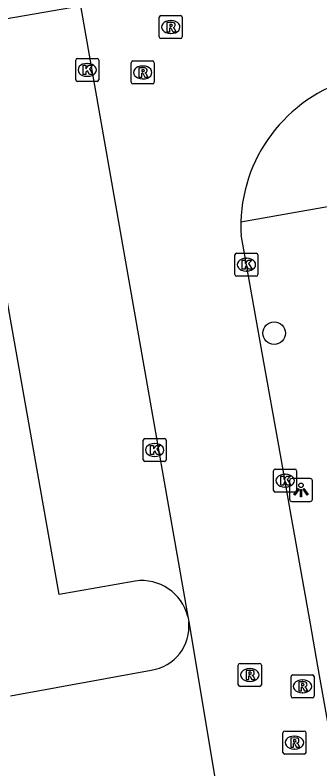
# Model space of a CAD drawing. Extents: x 157793 to 159380, y 380882 to 382313.
# Drawn here: x 158437.69 to 158450.93, y 381340.6 to 381373.42 of the extents above; entities that cross this region are included whole.
import ezdxf

# ---------------------------------------------------------------- set-up
doc = ezdxf.new("R2010")
doc.units = 0
for name, color, linetype in [('IMGEO_Boom', 7, 'Continuous'), ('IMGEO_Kolk', 7, 'Continuous'), ('IMGEO_Lichtpunt', 7, 'Continuous'), ('IMGEO_Rijbaan_lokaal_open', 7, 'Continuous'), ('IMGEO_Rioolput', 7, 'Continuous'), ('IMGEO_Voetpad_open', 7, 'Continuous')]:
    doc.layers.add(name, color=color, linetype=linetype)

msp = doc.modelspace()

# ---------------------------------------------------------------- linework, layer by layer
at = {"layer": 'IMGEO_Boom'}
msp.add_circle((158448.947, 381359.574), 0.489, dxfattribs=at)
at = {"layer": 'IMGEO_Kolk'}
for p, q in [((158440.327, 381370.605), (158440.327, 381371.457)), ((158440.402, 381371.531), (158441.254, 381371.531)), ((158441.328, 381371.457), (158441.328, 381370.605)), ((158440.815, 381371.311), (158440.84, 381371.311)), ((158441.254, 381370.531), (158440.402, 381370.531)), ((158440.838, 381370.751), (158440.813, 381370.751)), ((158447.241, 381362.125), (158447.241, 381362.977)), ((158447.316, 381363.051), (158448.168, 381363.051)), ((158448.242, 381362.977), (158448.242, 381362.125)), ((158447.729, 381362.831), (158447.754, 381362.831)), ((158447.752, 381362.271), (158447.727, 381362.271)), ((158448.168, 381362.051), (158447.316, 381362.051)), ((158443.255, 381354.061), (158443.255, 381354.913)), ((158443.33, 381354.987), (158444.182, 381354.987)), ((158443.743, 381354.767), (158443.768, 381354.767)), ((158444.256, 381354.913), (158444.256, 381354.061)), ((158443.766, 381354.207), (158443.741, 381354.207)), ((158444.182, 381353.987), (158443.33, 381353.987)), ((158448.922, 381352.727), (158448.922, 381353.579)), ((158448.997, 381353.653), (158449.849, 381353.653)), ((158449.41, 381353.433), (158449.435, 381353.433)), ((158449.923, 381353.579), (158449.923, 381352.727)), ((158449.433, 381352.873), (158449.408, 381352.873)), ((158449.849, 381352.653), (158448.997, 381352.653))]:
    msp.add_line(p, q, dxfattribs=at)
for points in [[(158440.327, 381370.605), (158440.327, 381371.457)], [(158440.402, 381371.531), (158441.254, 381371.531)], [(158441.328, 381371.457), (158441.328, 381370.605)], [(158440.648, 381371.231), (158440.771, 381371.231), (158440.771, 381371.08), (158440.901, 381371.231), (158441.065, 381371.231), (158440.919, 381371.08), (158441.072, 381370.831), (158440.92, 381370.831), (158440.835, 381370.995), (158440.771, 381370.928), (158440.771, 381370.831), (158440.648, 381370.831), (158440.648, 381371.231)], [(158441.254, 381370.531), (158440.402, 381370.531)], [(158447.241, 381362.125), (158447.241, 381362.977)], [(158447.316, 381363.051), (158448.168, 381363.051)], [(158448.242, 381362.977), (158448.242, 381362.125)], [(158447.562, 381362.751), (158447.685, 381362.751), (158447.685, 381362.6), (158447.815, 381362.751), (158447.979, 381362.751), (158447.833, 381362.6), (158447.986, 381362.351), (158447.834, 381362.351), (158447.749, 381362.515), (158447.685, 381362.448), (158447.685, 381362.351), (158447.562, 381362.351), (158447.562, 381362.751)], [(158448.168, 381362.051), (158447.316, 381362.051)], [(158443.255, 381354.061), (158443.255, 381354.913)], [(158443.33, 381354.987), (158444.182, 381354.987)], [(158444.256, 381354.913), (158444.256, 381354.061)], [(158443.576, 381354.687), (158443.699, 381354.687), (158443.699, 381354.536), (158443.829, 381354.687), (158443.993, 381354.687), (158443.847, 381354.536), (158444, 381354.287), (158443.848, 381354.287), (158443.763, 381354.451), (158443.699, 381354.384), (158443.699, 381354.287), (158443.576, 381354.287), (158443.576, 381354.687)], [(158444.182, 381353.987), (158443.33, 381353.987)], [(158448.922, 381352.727), (158448.922, 381353.579)], [(158448.997, 381353.653), (158449.849, 381353.653)], [(158449.923, 381353.579), (158449.923, 381352.727)], [(158449.243, 381353.353), (158449.366, 381353.353), (158449.366, 381353.202), (158449.496, 381353.353), (158449.66, 381353.353), (158449.514, 381353.202), (158449.667, 381352.953), (158449.515, 381352.953), (158449.43, 381353.117), (158449.366, 381353.05), (158449.366, 381352.953), (158449.243, 381352.953), (158449.243, 381353.353)], [(158449.849, 381352.653), (158448.997, 381352.653)]]:
    msp.add_lwpolyline(points, dxfattribs=at)
for centre, start, end in [((158440.404, 381371.455), 91.552, 178.448), ((158440.404, 381371.455), 91.552, 178.448), ((158441.252, 381371.455), 1.552, 88.448), ((158441.252, 381371.455), 1.552, 88.448), ((158440.404, 381370.607), 181.552, 268.448), ((158440.404, 381370.607), 181.552, 268.448), ((158441.252, 381370.607), 271.552, 358.448), ((158441.252, 381370.607), 271.552, 358.448), ((158447.318, 381362.975), 91.552, 178.448), ((158447.318, 381362.975), 91.552, 178.448), ((158448.166, 381362.975), 1.552, 88.448), ((158448.166, 381362.975), 1.552, 88.448), ((158447.318, 381362.127), 181.552, 268.448), ((158447.318, 381362.127), 181.552, 268.448), ((158448.166, 381362.127), 271.552, 358.448), ((158448.166, 381362.127), 271.552, 358.448), ((158443.332, 381354.911), 91.552, 178.448), ((158443.332, 381354.911), 91.552, 178.448), ((158444.18, 381354.911), 1.552, 88.448), ((158444.18, 381354.911), 1.552, 88.448), ((158443.332, 381354.063), 181.552, 268.448), ((158443.332, 381354.063), 181.552, 268.448), ((158444.18, 381354.063), 271.552, 358.448), ((158444.18, 381354.063), 271.552, 358.448), ((158448.999, 381353.577), 91.552, 178.448), ((158448.999, 381353.577), 91.552, 178.448), ((158449.847, 381353.577), 1.552, 88.448), ((158449.847, 381353.577), 1.552, 88.448), ((158448.999, 381352.729), 181.552, 268.448), ((158448.999, 381352.729), 181.552, 268.448), ((158449.847, 381352.729), 271.552, 358.448), ((158449.847, 381352.729), 271.552, 358.448)]:
    msp.add_arc(centre, 0.0765, start, end, dxfattribs=at)
for centre, major_axis, ratio, start_param, end_param in [((158440.814, 381371.031), (-0.387, 0.002), 0.722429, 4.712389, 7.853982), ((158440.839, 381371.031), (-0.39, 0.002), 0.717154, 1.570796, 4.712389), ((158447.728, 381362.551), (-0.387, 0.002), 0.722429, 4.712389, 7.853982), ((158447.753, 381362.551), (-0.39, 0.002), 0.717154, 1.570796, 4.712389), ((158443.742, 381354.487), (-0.387, 0.002), 0.722429, 4.712389, 7.853982), ((158443.767, 381354.487), (-0.39, 0.002), 0.717154, 1.570796, 4.712389), ((158449.409, 381353.153), (-0.387, 0.002), 0.722429, 4.712389, 7.853982), ((158449.434, 381353.153), (-0.39, 0.002), 0.717154, 1.570796, 4.712389)]:
    msp.add_ellipse(centre, major_axis=major_axis, ratio=ratio, start_param=start_param, end_param=end_param, dxfattribs=at)
at = {"layer": 'IMGEO_Lichtpunt'}
for p, q in [((158449.616, 381353.149), (158449.616, 381352.342)), ((158449.616, 381353.149), (158449.616, 381352.342)), ((158450.518, 381353.244), (158449.71, 381353.244)), ((158450.518, 381353.244), (158449.71, 381353.244)), ((158450.612, 381352.342), (158450.612, 381353.149)), ((158450.612, 381352.342), (158450.612, 381353.149)), ((158449.71, 381352.248), (158450.518, 381352.248)), ((158449.71, 381352.248), (158450.518, 381352.248))]:
    msp.add_line(p, q, dxfattribs=at)
for points in [[(158449.99, 381352.813), (158450.029, 381352.785), (158449.841, 381352.523), (158449.803, 381352.55), (158449.99, 381352.813)], [(158450.092, 381352.765), (158450.139, 381352.765), (158450.139, 381352.443), (158450.092, 381352.443), (158450.092, 381352.765)], [(158450.202, 381352.785), (158450.24, 381352.812), (158450.427, 381352.55), (158450.388, 381352.522), (158450.202, 381352.785)]]:
    msp.add_lwpolyline(points, dxfattribs=at)
msp.add_circle((158450.115, 381352.947), 0.0994, dxfattribs=at)
for centre, start, end in [((158449.71, 381353.149), 90, 180), ((158449.71, 381353.149), 90, 180), ((158450.518, 381353.149), 0, 90), ((158450.518, 381353.149), 0, 90), ((158449.71, 381352.342), 180, 270), ((158449.71, 381352.342), 180, 270), ((158450.518, 381352.342), 270, 0), ((158450.518, 381352.342), 270, 360)]:
    msp.add_arc(centre, 0.0946, start, end, dxfattribs=at)
at = {"layer": 'IMGEO_Rijbaan_lokaal_open'}
for points in [[(158440.528, 381373.814), (158445.193, 381347.236)], [(158452.57, 381335.311), (158451.692, 381340.294), (158450.847, 381345.084), (158450.524, 381346.918), (158449.648, 381351.886), (158449.222, 381354.283), (158448.428, 381358.713), (158447.508, 381363.857)], [(158445.193, 381347.236), (158445.222, 381347.098), (158445.233, 381347.012)], [(158445.233, 381347.012), (158446.688, 381338.314)], [(158437.487, 381343.779), (158443.603, 381344.906)]]:
    msp.add_lwpolyline(points, dxfattribs=at)
for centre, radius, start, end in [((158454.152, 381364.231), 6.654, 103.2722, 178.3934), ((158454.051, 381364.231), 6.554, 178.3638, 183.2702), ((158443.332, 381346.799), 1.913, 278.1395, 6.3823)]:
    msp.add_arc(centre, radius, start, end, dxfattribs=at)
at = {"layer": 'IMGEO_Rioolput'}
for p, q in [((158443.953, 381372.469), (158443.953, 381373.321)), ((158444.028, 381373.395), (158444.88, 381373.395)), ((158444.441, 381373.175), (158444.466, 381373.175)), ((158444.954, 381373.321), (158444.954, 381372.469)), ((158444.464, 381372.615), (158444.439, 381372.615)), ((158444.88, 381372.395), (158444.028, 381372.395)), ((158442.735, 381370.494), (158442.735, 381371.346)), ((158442.81, 381371.42), (158443.662, 381371.42)), ((158443.223, 381371.2), (158443.248, 381371.2)), ((158443.736, 381371.346), (158443.736, 381370.494)), ((158443.246, 381370.64), (158443.221, 381370.64)), ((158443.662, 381370.42), (158442.81, 381370.42)), ((158447.389, 381344.269), (158447.389, 381345.121)), ((158447.464, 381345.195), (158448.316, 381345.195)), ((158447.877, 381344.975), (158447.902, 381344.975)), ((158448.39, 381345.121), (158448.39, 381344.269)), ((158449.679, 381343.771), (158449.679, 381344.623)), ((158449.754, 381344.697), (158450.606, 381344.697)), ((158450.68, 381344.623), (158450.68, 381343.771)), ((158447.9, 381344.415), (158447.875, 381344.415)), ((158450.167, 381344.477), (158450.192, 381344.477)), ((158448.316, 381344.195), (158447.464, 381344.195)), ((158450.19, 381343.917), (158450.165, 381343.917)), ((158450.606, 381343.697), (158449.754, 381343.697)), ((158449.329, 381341.325), (158449.329, 381342.177)), ((158449.404, 381342.251), (158450.256, 381342.251)), ((158449.817, 381342.031), (158449.842, 381342.031)), ((158450.33, 381342.177), (158450.33, 381341.325)), ((158449.84, 381341.471), (158449.815, 381341.471)), ((158450.256, 381341.251), (158449.404, 381341.251))]:
    msp.add_line(p, q, dxfattribs=at)
for points in [[(158443.953, 381372.469), (158443.953, 381373.321)], [(158444.028, 381373.395), (158444.88, 381373.395)], [(158444.954, 381373.321), (158444.954, 381372.469)], [(158444.542, 381373.093), (158444.29, 381373.095), (158444.29, 381372.695)], [(158444.29, 381372.695), (158444.414, 381372.695), (158444.414, 381372.857), (158444.425, 381372.857)], [(158444.468, 381373.014), (158444.414, 381373.014), (158444.414, 381372.933)], [(158444.414, 381372.933), (158444.466, 381372.933)], [(158444.472, 381372.828), (158444.543, 381372.695), (158444.683, 381372.695), (158444.618, 381372.821)], [(158444.88, 381372.395), (158444.028, 381372.395)], [(158442.735, 381370.494), (158442.735, 381371.346)], [(158442.81, 381371.42), (158443.662, 381371.42)], [(158443.736, 381371.346), (158443.736, 381370.494)], [(158443.324, 381371.118), (158443.072, 381371.12), (158443.072, 381370.72)], [(158443.072, 381370.72), (158443.196, 381370.72), (158443.196, 381370.882), (158443.207, 381370.882)], [(158443.25, 381371.039), (158443.196, 381371.039), (158443.196, 381370.958)], [(158443.196, 381370.958), (158443.248, 381370.958)], [(158443.254, 381370.853), (158443.325, 381370.72), (158443.465, 381370.72), (158443.4, 381370.846)], [(158443.662, 381370.42), (158442.81, 381370.42)], [(158447.389, 381344.269), (158447.389, 381345.121)], [(158447.464, 381345.195), (158448.316, 381345.195)], [(158447.978, 381344.893), (158447.726, 381344.895), (158447.726, 381344.495)], [(158448.39, 381345.121), (158448.39, 381344.269)], [(158447.726, 381344.495), (158447.85, 381344.495), (158447.85, 381344.657), (158447.861, 381344.657)], [(158447.904, 381344.814), (158447.85, 381344.814), (158447.85, 381344.733)], [(158447.85, 381344.733), (158447.902, 381344.733)], [(158447.908, 381344.628), (158447.979, 381344.495), (158448.119, 381344.495), (158448.054, 381344.621)], [(158449.679, 381343.771), (158449.679, 381344.623)], [(158449.754, 381344.697), (158450.606, 381344.697)], [(158450.68, 381344.623), (158450.68, 381343.771)], [(158450.268, 381344.395), (158450.016, 381344.397), (158450.016, 381343.997)], [(158450.194, 381344.316), (158450.14, 381344.316), (158450.14, 381344.235)], [(158450.14, 381344.235), (158450.192, 381344.235)], [(158448.316, 381344.195), (158447.464, 381344.195)], [(158450.016, 381343.997), (158450.14, 381343.997), (158450.14, 381344.159), (158450.151, 381344.159)], [(158450.198, 381344.13), (158450.269, 381343.997), (158450.409, 381343.997), (158450.344, 381344.123)], [(158450.606, 381343.697), (158449.754, 381343.697)], [(158449.329, 381341.325), (158449.329, 381342.177)], [(158449.404, 381342.251), (158450.256, 381342.251)], [(158449.918, 381341.949), (158449.666, 381341.951), (158449.666, 381341.551)], [(158450.33, 381342.177), (158450.33, 381341.325)], [(158449.666, 381341.551), (158449.79, 381341.551), (158449.79, 381341.713), (158449.801, 381341.713)], [(158449.844, 381341.87), (158449.79, 381341.87), (158449.79, 381341.789)], [(158449.79, 381341.789), (158449.842, 381341.789)], [(158449.848, 381341.684), (158449.919, 381341.551), (158450.059, 381341.551), (158449.994, 381341.677)], [(158450.256, 381341.251), (158449.404, 381341.251)]]:
    msp.add_lwpolyline(points, dxfattribs=at)
for centre, radius, start, end in [((158444.03, 381373.319), 0.0765, 91.552, 178.448), ((158444.03, 381373.319), 0.0765, 91.552, 178.448), ((158444.878, 381373.319), 0.0765, 1.552, 88.448), ((158444.878, 381373.319), 0.0765, 1.552, 88.448), ((158444.424, 381372.804), 0.0533, 26.0293, 88.6989), ((158444.45, 381373.122), 0.19, 274.7715, 282.9687), ((158444.474, 381372.918), 0.0964, 77.0061, 93.1865), ((158444.488, 381372.975), 0.0378, 276.6634, 79.6772), ((158444.541, 381372.983), 0.109, 350.3612, 89.416), ((158444.539, 381372.983), 0.112, 277.5842, 350.9817), ((158444.523, 381372.768), 0.108, 29.5134, 73.7905), ((158444.03, 381372.471), 0.0765, 181.552, 268.448), ((158444.03, 381372.471), 0.0765, 181.552, 268.448), ((158444.878, 381372.471), 0.0765, 271.552, 358.448), ((158444.878, 381372.471), 0.0765, 271.552, 358.448), ((158442.812, 381371.344), 0.0765, 91.552, 178.448), ((158442.812, 381371.344), 0.0765, 91.552, 178.448), ((158443.66, 381371.344), 0.0765, 1.552, 88.448), ((158443.66, 381371.344), 0.0765, 1.552, 88.448), ((158443.206, 381370.829), 0.0533, 26.0293, 88.6989), ((158443.232, 381371.147), 0.19, 274.7715, 282.9687), ((158443.256, 381370.943), 0.0964, 77.0061, 93.1865), ((158443.27, 381371), 0.0378, 276.6634, 79.6772), ((158443.323, 381371.008), 0.109, 350.3612, 89.416), ((158443.321, 381371.008), 0.112, 277.5842, 350.9817), ((158443.305, 381370.793), 0.108, 29.5134, 73.7905), ((158442.812, 381370.496), 0.0765, 181.552, 268.448), ((158442.812, 381370.496), 0.0765, 181.552, 268.448), ((158443.66, 381370.496), 0.0765, 271.552, 358.448), ((158443.66, 381370.496), 0.0765, 271.552, 358.448), ((158447.466, 381345.119), 0.0765, 91.552, 178.448), ((158447.466, 381345.119), 0.0765, 91.552, 178.448), ((158447.977, 381344.783), 0.109, 350.3612, 89.416), ((158448.314, 381345.119), 0.0765, 1.552, 88.448), ((158448.314, 381345.119), 0.0765, 1.552, 88.448), ((158447.86, 381344.604), 0.0533, 26.0293, 88.6989), ((158447.886, 381344.922), 0.19, 274.7715, 282.9687), ((158447.91, 381344.718), 0.0964, 77.0061, 93.1865), ((158447.924, 381344.775), 0.0378, 276.6634, 79.6772), ((158447.975, 381344.783), 0.112, 277.5842, 350.9817), ((158447.959, 381344.568), 0.108, 29.5134, 73.7905), ((158449.756, 381344.621), 0.0765, 91.552, 178.448), ((158449.756, 381344.621), 0.0765, 91.552, 178.448), ((158450.604, 381344.621), 0.0765, 1.552, 88.448), ((158450.604, 381344.621), 0.0765, 1.552, 88.448), ((158447.466, 381344.271), 0.0765, 181.552, 268.448), ((158447.466, 381344.271), 0.0765, 181.552, 268.448), ((158448.314, 381344.271), 0.0765, 271.552, 358.448), ((158448.314, 381344.271), 0.0765, 271.552, 358.448), ((158450.176, 381344.424), 0.19, 274.7715, 282.9687), ((158450.2, 381344.22), 0.0964, 77.0061, 93.1865), ((158450.214, 381344.277), 0.0378, 276.6634, 79.6772), ((158450.267, 381344.285), 0.109, 350.3612, 89.416), ((158450.265, 381344.285), 0.112, 277.5842, 350.9817), ((158450.15, 381344.106), 0.0533, 26.0293, 88.6989), ((158450.249, 381344.07), 0.108, 29.5134, 73.7905), ((158449.756, 381343.773), 0.0765, 181.552, 268.448), ((158449.756, 381343.773), 0.0765, 181.552, 268.448), ((158450.604, 381343.773), 0.0765, 271.552, 358.448), ((158450.604, 381343.773), 0.0765, 271.552, 358.448), ((158449.406, 381342.175), 0.0765, 91.552, 178.448), ((158449.406, 381342.175), 0.0765, 91.552, 178.448), ((158449.917, 381341.839), 0.109, 350.3612, 89.416), ((158450.254, 381342.175), 0.0765, 1.552, 88.448), ((158450.254, 381342.175), 0.0765, 1.552, 88.448), ((158449.8, 381341.66), 0.0533, 26.0293, 88.6989), ((158449.826, 381341.978), 0.19, 274.7715, 282.9687), ((158449.85, 381341.774), 0.0964, 77.0061, 93.1865), ((158449.864, 381341.831), 0.0378, 276.6634, 79.6772), ((158449.915, 381341.839), 0.112, 277.5842, 350.9817), ((158449.899, 381341.624), 0.108, 29.5134, 73.7905), ((158449.406, 381341.327), 0.0765, 181.552, 268.448), ((158449.406, 381341.327), 0.0765, 181.552, 268.448), ((158450.254, 381341.327), 0.0765, 271.552, 358.448), ((158450.254, 381341.327), 0.0765, 271.552, 358.448)]:
    msp.add_arc(centre, radius, start, end, dxfattribs=at)
for centre, major_axis, ratio, start_param, end_param in [((158444.44, 381372.895), (-0.387, 0.002), 0.722429, 4.712389, 7.853982), ((158444.465, 381372.895), (-0.39, 0.002), 0.717154, 1.570796, 4.712389), ((158443.222, 381370.92), (-0.387, 0.002), 0.722429, 4.712389, 7.853982), ((158443.247, 381370.92), (-0.39, 0.002), 0.717154, 1.570796, 4.712389), ((158447.876, 381344.695), (-0.387, 0.002), 0.722429, 4.712389, 7.853982), ((158447.901, 381344.695), (-0.39, 0.002), 0.717154, 1.570796, 4.712389), ((158450.166, 381344.197), (-0.387, 0.002), 0.722429, 4.712389, 7.853982), ((158450.191, 381344.197), (-0.39, 0.002), 0.717154, 1.570796, 4.712389), ((158449.816, 381341.751), (-0.387, 0.002), 0.722429, 4.712389, 7.853982), ((158449.841, 381341.751), (-0.39, 0.002), 0.717154, 1.570796, 4.712389)]:
    msp.add_ellipse(centre, major_axis=major_axis, ratio=ratio, start_param=start_param, end_param=end_param, dxfattribs=at)
at = {"layer": 'IMGEO_Voetpad_open'}
for points in [[(158442.91, 381348.784), (158439.604, 381348.192), (158435.23, 381372.903), (158440.528, 381373.814)], [(158447.5, 381364.418), (158452.986, 381365.391)]]:
    msp.add_lwpolyline(points, dxfattribs=at)
msp.add_arc((158443.19, 381346.739), 2.064, 13.9235, 97.7976, dxfattribs=at)

doc.saveas('drawing.dxf')
